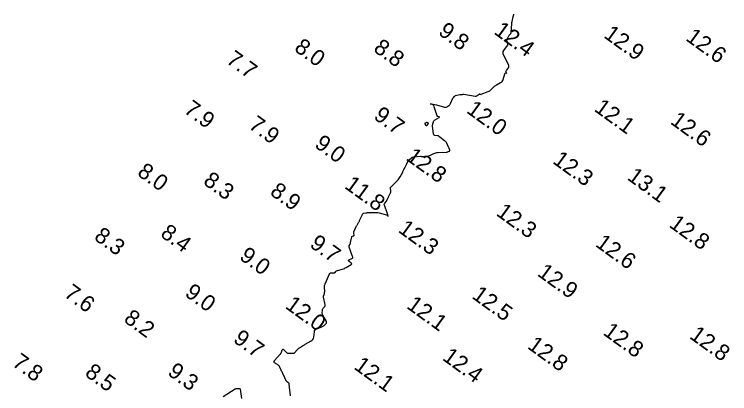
# Model space of a CAD drawing. Extents: x 815352 to 820877, y 582403 to 597439.
# Drawn here: x 817726.8 to 817948.9, y 585959.5 to 586077.2 of the extents above; entities that cross this region are included whole.
import ezdxf

# ---------------------------------------------------------------- set-up
doc = ezdxf.new("R2010")
doc.units = 0
doc.layers.add('V-CONT-EL12', color=7, linetype='Continuous')
doc.layers.add('V-TOPO-SOUN', color=7, linetype='Continuous')

msp = doc.modelspace()

# ---------------------------------------------------------------- linework, layer by layer
at = {"layer": 'V-CONT-EL12'}
for points in [[(817812.49, 585958.82), (817812.16, 585962.43), (817812.15, 585962.51), (817812.12, 585962.58), (817812.08, 585962.64), (817812.02, 585962.69), (817811.74, 585962.92), (817811.69, 585962.96), (817811.64, 585963), (817811.59, 585963.05), (817811.55, 585963.09), (817811.36, 585963.27), (817811.32, 585963.32), (817811.28, 585963.37), (817811.24, 585963.43), (817811.21, 585963.48), (817810.15, 585965.72), (817810.03, 585965.97), (817809.91, 585966.23), (817809.78, 585966.48), (817809.66, 585966.74), (817809.08, 585967.89), (817808.98, 585968.06), (817808.85, 585968.22), (817808.71, 585968.35), (817808.54, 585968.47), (817807.58, 585969.03), (817807.53, 585969.07), (817807.5, 585969.11), (817807.48, 585969.17), (817807.47, 585969.24), (817807.5, 585969.52), (817807.51, 585969.58), (817807.53, 585969.65), (817807.56, 585969.71), (817807.6, 585969.76), (817809.36, 585971.71), (817809.48, 585971.86), (817809.58, 585972.01), (817809.66, 585972.17), (817809.73, 585972.34), (817809.98, 585973.06), (817810.05, 585973.19), (817810.14, 585973.26), (817810.25, 585973.24), (817810.37, 585973.15), (817811.33, 585972.21), (817811.47, 585972.1), (817811.62, 585972.03), (817811.78, 585971.99), (817811.96, 585971.98), (817812.9, 585972.02), (817812.98, 585972.02), (817813.06, 585972.02), (817813.14, 585972.02), (817813.21, 585972.02), (817813.53, 585972.01), (817813.61, 585972.02), (817813.68, 585972.04), (817813.74, 585972.08), (817813.8, 585972.13), (817814.62, 585973.08), (817814.78, 585973.26), (817814.95, 585973.42), (817815.13, 585973.56), (817815.32, 585973.7), (817816.23, 585974.27), (817816.44, 585974.4), (817816.66, 585974.53), (817816.89, 585974.66), (817817.11, 585974.79), (817818.95, 585975.81), (817819.26, 585976.03), (817819.5, 585976.3), (817819.66, 585976.62), (817819.74, 585976.99), (817819.95, 585978.67), (817820.03, 585978.99), (817820.18, 585979.25), (817820.4, 585979.46), (817820.69, 585979.61), (817822.27, 585980.23), (817822.45, 585980.31), (817822.63, 585980.41), (817822.8, 585980.52), (817822.96, 585980.65), (817823.56, 585981.2), (817823.69, 585981.34), (817823.74, 585981.49), (817823.74, 585981.65), (817823.67, 585981.83), (817822.56, 585983.83), (817822.48, 585984), (817822.43, 585984.18), (817822.4, 585984.36), (817822.39, 585984.55), (817822.43, 585985.35), (817822.45, 585985.52), (817822.5, 585985.68), (817822.57, 585985.83), (817822.67, 585985.97), (817823.14, 585986.49), (817823.24, 585986.62), (817823.3, 585986.77), (817823.32, 585986.92), (817823.31, 585987.09), (817822.8, 585989.43), (817822.78, 585989.57), (817822.78, 585989.71), (817822.8, 585989.84), (817822.84, 585989.98), (817823.04, 585990.51), (817823.09, 585990.65), (817823.12, 585990.78), (817823.13, 585990.92), (817823.14, 585991.06), (817823.08, 585992.61), (817823.08, 585992.7), (817823.09, 585992.8), (817823.11, 585992.9), (817823.13, 585992.99), (817823.24, 585993.37), (817823.27, 585993.46), (817823.3, 585993.56), (817823.34, 585993.65), (817823.37, 585993.74), (817824.59, 585996.64), (817824.68, 585996.79), (817824.8, 585996.9), (817824.95, 585996.96), (817825.12, 585996.98), (817826.09, 585996.97), (817826.18, 585996.98), (817826.25, 585997), (817826.32, 585997.05), (817826.37, 585997.11), (817826.58, 585997.39), (817826.64, 585997.46), (817826.7, 585997.51), (817826.77, 585997.55), (817826.85, 585997.58), (817828.62, 585998.11), (817828.94, 585998.21), (817829.25, 585998.33), (817829.55, 585998.48), (817829.85, 585998.64), (817831.36, 585999.53), (817831.51, 585999.65), (817831.56, 585999.77), (817831.52, 585999.89), (817831.38, 586000.02), (817830.63, 586000.54), (817830.5, 586000.67), (817830.46, 586000.78), (817830.52, 586000.89), (817830.68, 586000.98), (817831.56, 586001.37), (817831.73, 586001.48), (817831.84, 586001.62), (817831.87, 586001.8), (817831.83, 586002), (817830.76, 586004.97), (817830.73, 586005.09), (817830.73, 586005.21), (817830.75, 586005.33), (817830.79, 586005.44), (817831.03, 586005.9), (817831.08, 586006.01), (817831.13, 586006.13), (817831.17, 586006.25), (817831.2, 586006.38), (817831.6, 586008.16), (817831.62, 586008.23), (817831.66, 586008.28), (817831.72, 586008.32), (817831.79, 586008.35), (817832.12, 586008.41), (817832.19, 586008.43), (817832.23, 586008.47), (817832.26, 586008.53), (817832.26, 586008.6), (817832.18, 586009.34), (817832.17, 586009.49), (817832.19, 586009.64), (817832.22, 586009.78), (817832.28, 586009.92), (817832.96, 586011.37), (817833.04, 586011.53), (817833.12, 586011.69), (817833.2, 586011.84), (817833.29, 586011.99), (817833.66, 586012.6), (817833.75, 586012.75), (817833.84, 586012.9), (817833.92, 586013.06), (817833.99, 586013.22), (817834.88, 586015.1), (817834.89, 586015.1), (817834.89, 586015.11), (817834.89, 586015.11), (817834.89, 586015.12), (817834.9, 586015.14), (817834.9, 586015.14), (817834.9, 586015.15), (817834.9, 586015.15), (817834.91, 586015.16), (817835.05, 586015.38), (817835.08, 586015.41), (817835.11, 586015.44), (817835.15, 586015.45), (817835.19, 586015.47), (817835.88, 586015.59), (817836.01, 586015.61), (817836.14, 586015.63), (817836.28, 586015.64), (817836.41, 586015.65), (817838.5, 586015.73), (817838.89, 586015.73), (817839.28, 586015.7), (817839.67, 586015.65), (817840.05, 586015.56), (817842.37, 586014.97), (817842.56, 586014.89), (817842.7, 586014.77), (817842.79, 586014.61), (817842.82, 586014.41), (817842.81, 586014.63), (817842.77, 586014.85), (817842.72, 586015.07), (817842.66, 586015.29), (817841.68, 586018), (817841.64, 586018.15), (817841.65, 586018.29), (817841.69, 586018.42), (817841.78, 586018.55), (817842.38, 586019.26), (817842.39, 586019.28), (817842.4, 586019.29), (817842.4, 586019.3), (817842.41, 586019.32), (817842.43, 586019.38), (817842.43, 586019.39), (817842.44, 586019.41), (817842.44, 586019.42), (817842.45, 586019.44), (817842.79, 586020.2), (817842.85, 586020.33), (817842.91, 586020.47), (817842.97, 586020.6), (817843.03, 586020.73), (817843.66, 586022.06), (817843.71, 586022.19), (817843.73, 586022.31), (817843.73, 586022.44), (817843.71, 586022.57), (817843.57, 586023.09), (817843.55, 586023.22), (817843.57, 586023.34), (817843.61, 586023.45), (817843.69, 586023.55), (817845.76, 586025.61), (817846, 586025.87), (817846.21, 586026.14), (817846.41, 586026.44), (817846.58, 586026.75), (817847.36, 586028.26), (817847.46, 586028.46), (817847.56, 586028.65), (817847.66, 586028.85), (817847.76, 586029.04), (817848.17, 586029.81), (817848.27, 586030), (817848.37, 586030.2), (817848.46, 586030.4), (817848.55, 586030.6), (817848.95, 586031.55), (817849.04, 586031.72), (817849.15, 586031.89), (817849.29, 586032.03), (817849.44, 586032.16), (817850.08, 586032.66), (817850.25, 586032.77), (817850.42, 586032.85), (817850.61, 586032.91), (817850.8, 586032.95), (817852.86, 586033.21), (817852.89, 586033.21), (817852.92, 586033.21), (817852.94, 586033.2), (817852.97, 586033.18), (817853.07, 586033.12), (817853.09, 586033.1), (817853.12, 586033.09), (817853.14, 586033.09), (817853.17, 586033.09), (817854.75, 586033.13), (817855.02, 586033.15), (817855.28, 586033.2), (817855.53, 586033.28), (817855.78, 586033.38), (817857.08, 586034.02), (817857.38, 586034.15), (817857.69, 586034.24), (817858, 586034.31), (817858.33, 586034.34), (817861.03, 586034.47), (817861.11, 586034.47), (817861.2, 586034.49), (817861.28, 586034.51), (817861.36, 586034.54), (817861.76, 586034.7), (817861.8, 586034.71), (817861.83, 586034.73), (817861.85, 586034.76), (817861.87, 586034.78), (817861.96, 586034.9), (817861.98, 586034.93), (817861.99, 586034.96), (817861.99, 586034.99), (817861.98, 586035.03), (817861.8, 586035.57), (817861.77, 586035.67), (817861.73, 586035.77), (817861.68, 586035.87), (817861.64, 586035.97), (817861.05, 586037.19), (817860.92, 586037.41), (817860.77, 586037.62), (817860.6, 586037.81), (817860.4, 586037.97), (817858.88, 586039.09), (817858.84, 586039.12), (817858.8, 586039.16), (817858.75, 586039.2), (817858.72, 586039.24), (817858.56, 586039.4), (817858.52, 586039.44), (817858.47, 586039.47), (817858.43, 586039.49), (817858.37, 586039.5), (817857.38, 586039.62), (817857.22, 586039.66), (817857.1, 586039.74), (817857.01, 586039.86), (817856.97, 586040.03), (817856.67, 586042.6), (817856.66, 586042.76), (817856.66, 586042.92), (817856.69, 586043.07), (817856.72, 586043.23), (817856.91, 586043.84), (817856.97, 586043.99), (817857.04, 586044.12), (817857.15, 586044.23), (817857.27, 586044.32), (817858.69, 586045.23), (817858.75, 586045.28), (817858.77, 586045.32), (817858.74, 586045.35), (817858.67, 586045.38), (817858.3, 586045.46), (817858.21, 586045.49), (817858.15, 586045.53), (817858.09, 586045.6), (817858.06, 586045.68), (817857.18, 586048.46), (817856.99, 586048.87), (817856.72, 586049.17), (817856.35, 586049.34), (817855.9, 586049.4), (817856.4, 586049.38), (817856.88, 586049.33), (817857.36, 586049.24), (817857.84, 586049.12), (817860.31, 586048.4), (817860.5, 586048.36), (817860.68, 586048.37), (817860.86, 586048.42), (817861.03, 586048.51), (817861.7, 586048.95), (817861.86, 586049.07), (817862, 586049.21), (817862.12, 586049.37), (817862.21, 586049.54), (817862.98, 586051.15), (817863.03, 586051.24), (817863.08, 586051.32), (817863.14, 586051.4), (817863.2, 586051.48), (817863.47, 586051.77), (817863.54, 586051.84), (817863.62, 586051.9), (817863.7, 586051.94), (817863.8, 586051.97), (817865.15, 586052.29), (817865.21, 586052.31), (817865.28, 586052.32), (817865.35, 586052.33), (817865.41, 586052.33), (817865.7, 586052.35), (817865.76, 586052.36), (817865.82, 586052.36), (817865.88, 586052.37), (817865.94, 586052.37), (817866.17, 586052.39), (817866.23, 586052.4), (817866.28, 586052.4), (817866.34, 586052.39), (817866.4, 586052.39), (817869.92, 586051.85), (817870.07, 586051.84), (817870.21, 586051.86), (817870.34, 586051.91), (817870.47, 586051.98), (817871.12, 586052.45), (817871.16, 586052.48), (817871.21, 586052.49), (817871.27, 586052.49), (817871.32, 586052.48), (817871.54, 586052.4), (817871.59, 586052.38), (817871.64, 586052.37), (817871.7, 586052.38), (817871.75, 586052.4), (817873.93, 586053.27), (817874.18, 586053.38), (817874.41, 586053.52), (817874.63, 586053.68), (817874.83, 586053.86), (817875.61, 586054.64), (817875.81, 586054.83), (817876.02, 586055), (817876.25, 586055.16), (817876.48, 586055.3), (817877.75, 586056.01), (817878.02, 586056.19), (817878.24, 586056.41), (817878.42, 586056.67), (817878.54, 586056.97), (817879.08, 586058.71), (817879.21, 586058.98), (817879.36, 586059.09), (817879.54, 586059.04), (817879.74, 586058.83), (817879.55, 586059.08), (817879.46, 586059.25), (817879.42, 586059.41), (817879.46, 586059.57), (817879.55, 586059.74), (817880.18, 586060.57), (817880.23, 586060.65), (817880.27, 586060.73), (817880.29, 586060.82), (817880.3, 586060.92), (817880.3, 586061.32), (817880.29, 586061.41), (817880.27, 586061.51), (817880.24, 586061.6), (817880.2, 586061.69), (817878.69, 586064.64), (817878.56, 586064.98), (817878.54, 586065.31), (817878.61, 586065.63), (817878.78, 586065.94), (817879.91, 586067.51), (817879.99, 586067.66), (817880.04, 586067.82), (817880.04, 586067.99), (817880, 586068.16), (817879.76, 586068.86), (817879.72, 586069.03), (817879.72, 586069.2), (817879.75, 586069.37), (817879.82, 586069.53), (817880.33, 586070.52), (817880.38, 586070.62), (817880.44, 586070.71), (817880.51, 586070.8), (817880.58, 586070.88), (817880.88, 586071.21), (817880.94, 586071.3), (817880.99, 586071.39), (817881.03, 586071.49), (817881.04, 586071.6), (817881.21, 586074.32), (817881.21, 586074.37), (817881.22, 586074.43), (817881.23, 586074.48), (817881.24, 586074.53), (817881.3, 586074.74), (817881.31, 586074.79), (817881.32, 586074.84), (817881.33, 586074.9), (817881.34, 586074.95), (817881.67, 586076.49), (817881.69, 586076.58), (817881.72, 586076.67), (817881.74, 586076.76), (817881.77, 586076.85), (817881.89, 586077.21), (817881.92, 586077.3)], [(817791.64, 585958.61), (817795.33, 585960.92), (817795.42, 585960.97), (817795.52, 585961), (817795.62, 585961.03), (817795.73, 585961.04), (817796.33, 585961.05), (817796.35, 585961.05), (817796.38, 585961.05), (817796.4, 585961.05), (817796.43, 585961.05), (817796.57, 585961.05), (817796.57, 585961.05), (817796.58, 585961.05), (817796.58, 585961.04), (817796.58, 585961.04), (817796.59, 585961.04), (817796.6, 585961.03), (817796.6, 585961.03), (817796.85, 585960.94), (817796.89, 585960.92), (817796.92, 585960.89), (817796.94, 585960.86), (817796.95, 585960.82), (817797.36, 585957.98)]]:
    msp.add_lwpolyline(points, dxfattribs=at)
msp.add_lwpolyline([(817854.38, 586043.21), (817854.36, 586043.24), (817854.35, 586043.27), (817854.35, 586043.31), (817854.32, 586043.44), (817854.32, 586043.47), (817854.33, 586043.5), (817854.34, 586043.52), (817854.37, 586043.53), (817854.81, 586043.69), (817854.87, 586043.7), (817854.93, 586043.7), (817854.99, 586043.69), (817855.05, 586043.66), (817855.27, 586043.52), (817855.31, 586043.48), (817855.34, 586043.44), (817855.33, 586043.39), (817855.31, 586043.34), (817854.9, 586042.65), (817854.84, 586042.58), (817854.78, 586042.56), (817854.73, 586042.59), (817854.68, 586042.66), (817854.39, 586043.18)], close=True, dxfattribs=at)

# ---------------------------------------------------------------- texts
at = {"layer": 'V-TOPO-SOUN'}
for s, p in [('9.8', (817858.13, 586071.18)), ('12.4 ', (817875.41, 586071.37)), ('12.9 ', (817909.49, 586070.25)), ('12.6 ', (817934.96, 586069.36)), ('8.0', (817813.41, 586066.14)), ('8.8', (817837.99, 586065.97)), ('7.7', (817792.28, 586062.36)), ('7.9', (817779.13, 586046.94)), ('12.1 ', (817906.56, 586047.41)), ('9.7', (817838.05, 586045)), ('12.0 ', (817866.88, 586046.9)), ('7.9', (817799.24, 586042.11)), ('12.6 ', (817930.2, 586043.47)), ('9.0', (817819.71, 586036.22)), ('12.8 ', (817848.11, 586032.23)), ('12.3 ', (817893.65, 586031.21)), ('8.0', (817764.65, 586027.49)), ('8.3', (817785.13, 586024.76)), ('13.1 ', (817916.8, 586026.12)), ('11.8 ', (817829.02, 586023.47)), ('8.9', (817805.87, 586021.45)), ('12.3 ', (817876.1, 586015.04)), ('12.3 ', (817845.68, 586009.85)), ('12.8 ', (817929.8, 586011.43)), ('8.3', (817751.24, 586007.53)), ('8.4', (817771.84, 586008.49)), ('9.7', (817818.2, 586005.24)), ('12.6 ', (817906.91, 586005.42)), ('9.0', (817796.38, 586001.41)), ('12.9 ', (817888.89, 585996.3)), ('7.6', (817741.89, 585989.82)), ('9.0', (817779.42, 585990.03)), ('12.5 ', (817868.57, 585989.31)), ('12.0 ', (817810.61, 585986.21)), ('12.1 ', (817848.29, 585986.22)), ('8.2', (817760.46, 585982.01)), ('12.8 ', (817909.3, 585977.99)), ('12.8 ', (817936.13, 585976.88)), ('9.7', (817794.45, 585975.74)), ('12.8 ', (817885.81, 585973.73)), ('12.4 ', (817859.4, 585970.15)), ('7.8', (817725.81, 585968.36)), ('12.1 ', (817831.92, 585967.36)), ('8.5', (817748.38, 585965.24)), ('9.3', (817774.08, 585965.51))]:
    msp.add_text(s, height=5, rotation=324, dxfattribs=at).set_placement(p)

doc.saveas('drawing.dxf')
